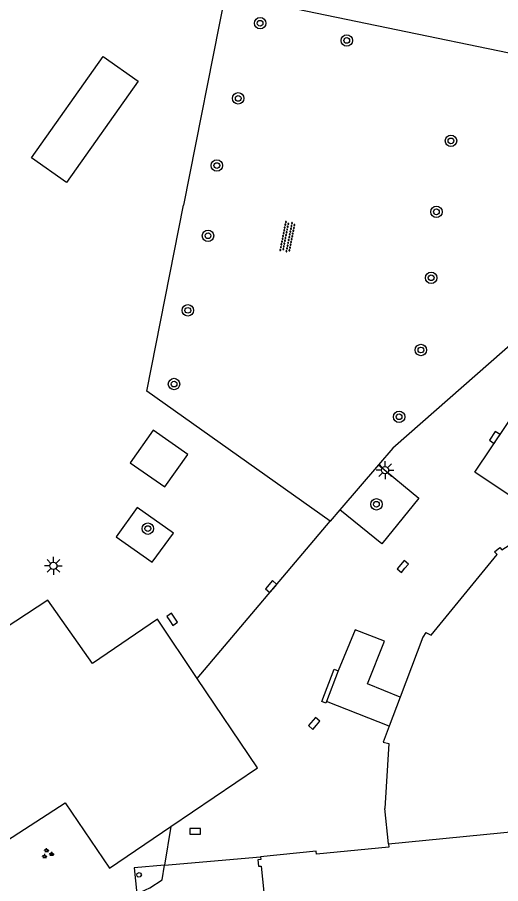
# Model space of a CAD drawing. Extents: x 131000 to 133013, y 393000 to 396501.
# Drawn here: x 132679.5 to 132713.3, y 394952.6 to 395013.1 of the extents above; entities that cross this region are included whole.
import ezdxf

# ---------------------------------------------------------------- set-up
doc = ezdxf.new("R2010")
doc.units = 0
for name, color, linetype in [('gg-afsc-hekwerk', 7, 'Continuous'), ('gg-afsc-muur', 7, 'Continuous'), ('gg-bbg-bijgebouw', 7, 'Continuous'), ('gg-bbg-hoofdgebouw', 7, 'Continuous'), ('gg-bbg-onder overbouw', 7, 'Continuous'), ('gg-bbg-pand overbouw', 7, 'Continuous'), ('gg-bbg-pilaar onder overbouw', 7, 'Continuous'), ('gg-bbg-tussenscheiding', 7, 'Continuous'), ('gg-knt-trap', 7, 'Continuous'), ('gg-knt-verharding', 7, 'Continuous'), ('gg-knt-verharding nz', 7, 'Continuous'), ('gt-symb-boom', 7, 'Continuous'), ('gt-symb-groenvak', 7, 'Continuous'), ('gt-symb-kolk', 7, 'Continuous'), ('gt-symb-lichtmast', 7, 'Continuous'), ('gt-symb-overige verharding', 7, 'Continuous')]:
    doc.layers.add(name, color=color, linetype=linetype)

# ---------------------------------------------------------------- blocks, each defined once
blk = doc.blocks.new('gt0-KOLK')
at = {"layer": 'gt-symb-kolk'}
blk.add_lwpolyline([(0, 0), (0.375, 0), (0.375, 0.4), (-0.375, 0.4), (-0.375, 0), (0, 0)], dxfattribs=at)
blk = doc.blocks.new('gt0-BOOM')
at = {"layer": 'gt-symb-boom'}
for radius in [0.4, 0.2]:
    blk.add_circle((0, 0), radius, dxfattribs=at)
blk = doc.blocks.new('gt0-LMAST')
at = {"layer": 'gt-symb-lichtmast'}
for p, q in [((-0.005, 0.246), (-0.005, 0.621)), ((-0.182, 0.173), (-0.447, 0.438)), ((0.172, 0.173), (0.437, 0.438)), ((-0.255, -0.004), (-0.63, -0.004)), ((-0.182, -0.181), (-0.447, -0.446)), ((-0.005, -0.254), (-0.005, -0.629)), ((0.437, -0.446), (0.172, -0.181)), ((0.245, -0.004), (0.62, -0.004))]:
    blk.add_line(p, q, dxfattribs=at)
blk.add_circle((-0.005, -0.004), 0.25, dxfattribs=at)
blk = doc.blocks.new('gt0-OVH')
at = {"layer": 'gt-symb-overige verharding'}
for points in [[(-0.972, 0.298), (-0.967, 0.308), (-0.965, 0.319), (-0.966, 0.33), (-0.971, 0.34), (-0.978, 0.348), (-0.988, 0.353), (-0.999, 0.355), (-1.01, 0.354), (-1.02, 0.349), (-1.028, 0.342), (-1.033, 0.332), (-1.035, 0.321), (-1.034, 0.31), (-1.029, 0.3), (-1.022, 0.292), (-1.012, 0.287), (-1.001, 0.285), (-0.99, 0.286), (-0.98, 0.291)], [(-0.872, 0.106), (-0.867, 0.116), (-0.865, 0.126), (-0.866, 0.137), (-0.871, 0.147), (-0.878, 0.156), (-0.888, 0.161), (-0.899, 0.163), (-0.91, 0.162), (-0.92, 0.157), (-0.928, 0.15), (-0.933, 0.14), (-0.935, 0.129), (-0.934, 0.118), (-0.929, 0.108), (-0.922, 0.1), (-0.912, 0.095), (-0.901, 0.092), (-0.89, 0.094), (-0.88, 0.098)], [(-0.772, 0.298), (-0.767, 0.308), (-0.765, 0.319), (-0.766, 0.33), (-0.771, 0.34), (-0.778, 0.348), (-0.788, 0.353), (-0.799, 0.355), (-0.81, 0.354), (-0.82, 0.349), (-0.828, 0.342), (-0.833, 0.332), (-0.835, 0.321), (-0.834, 0.31), (-0.829, 0.3), (-0.822, 0.292), (-0.812, 0.287), (-0.801, 0.285), (-0.79, 0.286), (-0.78, 0.291)], [(-0.672, 0.106), (-0.667, 0.116), (-0.665, 0.126), (-0.666, 0.137), (-0.671, 0.147), (-0.678, 0.156), (-0.688, 0.161), (-0.699, 0.163), (-0.71, 0.162), (-0.72, 0.157), (-0.728, 0.15), (-0.733, 0.14), (-0.735, 0.129), (-0.734, 0.118), (-0.729, 0.108), (-0.722, 0.1), (-0.712, 0.095), (-0.701, 0.092), (-0.69, 0.094), (-0.68, 0.098)], [(-0.572, 0.298), (-0.567, 0.308), (-0.565, 0.319), (-0.566, 0.33), (-0.571, 0.34), (-0.578, 0.348), (-0.588, 0.353), (-0.599, 0.355), (-0.61, 0.354), (-0.62, 0.349), (-0.628, 0.342), (-0.633, 0.332), (-0.635, 0.321), (-0.634, 0.31), (-0.629, 0.3), (-0.622, 0.292), (-0.612, 0.287), (-0.601, 0.285), (-0.59, 0.286), (-0.58, 0.291)], [(-0.472, 0.106), (-0.467, 0.116), (-0.465, 0.126), (-0.466, 0.137), (-0.471, 0.147), (-0.478, 0.156), (-0.488, 0.161), (-0.499, 0.163), (-0.51, 0.162), (-0.52, 0.157), (-0.528, 0.15), (-0.533, 0.14), (-0.535, 0.129), (-0.534, 0.118), (-0.529, 0.108), (-0.522, 0.1), (-0.512, 0.095), (-0.501, 0.092), (-0.49, 0.094), (-0.48, 0.098)], [(-0.372, 0.298), (-0.367, 0.308), (-0.365, 0.319), (-0.366, 0.33), (-0.371, 0.34), (-0.378, 0.348), (-0.388, 0.353), (-0.399, 0.355), (-0.41, 0.354), (-0.42, 0.349), (-0.428, 0.342), (-0.433, 0.332), (-0.435, 0.321), (-0.434, 0.31), (-0.429, 0.3), (-0.422, 0.292), (-0.412, 0.287), (-0.401, 0.285), (-0.39, 0.286), (-0.38, 0.291)], [(-0.272, 0.106), (-0.267, 0.116), (-0.265, 0.126), (-0.266, 0.137), (-0.271, 0.147), (-0.278, 0.156), (-0.288, 0.161), (-0.299, 0.163), (-0.31, 0.162), (-0.32, 0.157), (-0.328, 0.15), (-0.333, 0.14), (-0.335, 0.129), (-0.334, 0.118), (-0.329, 0.108), (-0.322, 0.1), (-0.312, 0.095), (-0.301, 0.092), (-0.29, 0.094), (-0.28, 0.098)], [(-0.172, 0.298), (-0.167, 0.308), (-0.165, 0.319), (-0.166, 0.33), (-0.171, 0.34), (-0.178, 0.348), (-0.188, 0.353), (-0.199, 0.355), (-0.21, 0.354), (-0.22, 0.349), (-0.228, 0.342), (-0.233, 0.332), (-0.235, 0.321), (-0.234, 0.31), (-0.229, 0.3), (-0.222, 0.292), (-0.212, 0.287), (-0.201, 0.285), (-0.19, 0.286), (-0.18, 0.291)], [(-0.072, 0.106), (-0.067, 0.116), (-0.065, 0.126), (-0.066, 0.137), (-0.071, 0.147), (-0.078, 0.156), (-0.088, 0.161), (-0.099, 0.163), (-0.11, 0.162), (-0.12, 0.157), (-0.128, 0.15), (-0.133, 0.14), (-0.135, 0.129), (-0.134, 0.118), (-0.129, 0.108), (-0.122, 0.1), (-0.112, 0.095), (-0.101, 0.092), (-0.09, 0.094), (-0.08, 0.098)], [(0.028, 0.298), (0.033, 0.308), (0.035, 0.319), (0.034, 0.33), (0.029, 0.34), (0.022, 0.348), (0.012, 0.353), (0.001, 0.355), (-0.01, 0.354), (-0.02, 0.349), (-0.028, 0.342), (-0.033, 0.332), (-0.035, 0.321), (-0.034, 0.31), (-0.029, 0.3), (-0.022, 0.292), (-0.012, 0.287), (-0.001, 0.285), (0.01, 0.286), (0.02, 0.291)], [(0.128, 0.106), (0.133, 0.116), (0.135, 0.126), (0.134, 0.137), (0.129, 0.147), (0.122, 0.156), (0.112, 0.161), (0.101, 0.163), (0.09, 0.162), (0.08, 0.157), (0.072, 0.15), (0.067, 0.14), (0.065, 0.129), (0.066, 0.118), (0.071, 0.108), (0.078, 0.1), (0.088, 0.095), (0.099, 0.092), (0.11, 0.094), (0.12, 0.098)], [(0.228, 0.298), (0.233, 0.308), (0.235, 0.319), (0.234, 0.33), (0.229, 0.34), (0.222, 0.348), (0.212, 0.353), (0.201, 0.355), (0.19, 0.354), (0.18, 0.349), (0.172, 0.342), (0.167, 0.332), (0.165, 0.321), (0.166, 0.31), (0.171, 0.3), (0.178, 0.292), (0.188, 0.287), (0.199, 0.285), (0.21, 0.286), (0.22, 0.291)], [(0.328, 0.106), (0.333, 0.116), (0.335, 0.126), (0.334, 0.137), (0.329, 0.147), (0.322, 0.156), (0.312, 0.161), (0.301, 0.163), (0.29, 0.162), (0.28, 0.157), (0.272, 0.15), (0.267, 0.14), (0.265, 0.129), (0.266, 0.118), (0.271, 0.108), (0.278, 0.1), (0.288, 0.095), (0.299, 0.092), (0.31, 0.094), (0.32, 0.098)], [(0.428, 0.298), (0.433, 0.308), (0.435, 0.319), (0.434, 0.33), (0.429, 0.34), (0.422, 0.348), (0.412, 0.353), (0.401, 0.355), (0.39, 0.354), (0.38, 0.349), (0.372, 0.342), (0.367, 0.332), (0.365, 0.321), (0.366, 0.31), (0.371, 0.3), (0.378, 0.292), (0.388, 0.287), (0.399, 0.285), (0.41, 0.286), (0.42, 0.291)], [(0.528, 0.106), (0.533, 0.116), (0.535, 0.126), (0.534, 0.137), (0.529, 0.147), (0.522, 0.156), (0.512, 0.161), (0.501, 0.163), (0.49, 0.162), (0.48, 0.157), (0.472, 0.15), (0.467, 0.14), (0.465, 0.129), (0.466, 0.118), (0.471, 0.108), (0.478, 0.1), (0.488, 0.095), (0.499, 0.092), (0.51, 0.094), (0.52, 0.098)], [(0.628, 0.298), (0.633, 0.308), (0.635, 0.319), (0.634, 0.33), (0.629, 0.34), (0.622, 0.348), (0.612, 0.353), (0.601, 0.355), (0.59, 0.354), (0.58, 0.349), (0.572, 0.342), (0.567, 0.332), (0.565, 0.321), (0.566, 0.31), (0.571, 0.3), (0.578, 0.292), (0.588, 0.287), (0.599, 0.285), (0.61, 0.286), (0.62, 0.291)], [(0.728, 0.106), (0.733, 0.116), (0.735, 0.126), (0.734, 0.137), (0.729, 0.147), (0.722, 0.156), (0.712, 0.161), (0.701, 0.163), (0.69, 0.162), (0.68, 0.157), (0.672, 0.15), (0.667, 0.14), (0.665, 0.129), (0.666, 0.118), (0.671, 0.108), (0.678, 0.1), (0.688, 0.095), (0.699, 0.092), (0.71, 0.094), (0.72, 0.098)], [(0.828, 0.298), (0.833, 0.308), (0.835, 0.319), (0.834, 0.33), (0.829, 0.34), (0.822, 0.348), (0.812, 0.353), (0.801, 0.355), (0.79, 0.354), (0.78, 0.349), (0.772, 0.342), (0.767, 0.332), (0.765, 0.321), (0.766, 0.31), (0.771, 0.3), (0.778, 0.292), (0.788, 0.287), (0.799, 0.285), (0.81, 0.286), (0.82, 0.291)], [(0.928, 0.106), (0.933, 0.116), (0.935, 0.126), (0.934, 0.137), (0.929, 0.147), (0.922, 0.156), (0.912, 0.161), (0.901, 0.163), (0.89, 0.162), (0.88, 0.157), (0.872, 0.15), (0.867, 0.14), (0.865, 0.129), (0.866, 0.118), (0.871, 0.108), (0.878, 0.1), (0.888, 0.095), (0.899, 0.092), (0.91, 0.094), (0.92, 0.098)], [(1.028, 0.298), (1.033, 0.308), (1.035, 0.319), (1.034, 0.33), (1.029, 0.34), (1.022, 0.348), (1.012, 0.353), (1.001, 0.355), (0.99, 0.354), (0.98, 0.349), (0.972, 0.342), (0.967, 0.332), (0.965, 0.321), (0.966, 0.31), (0.971, 0.3), (0.978, 0.292), (0.988, 0.287), (0.999, 0.285), (1.01, 0.286), (1.02, 0.291)], [(-0.972, -0.142), (-0.967, -0.132), (-0.965, -0.121), (-0.966, -0.11), (-0.971, -0.1), (-0.978, -0.092), (-0.988, -0.087), (-0.999, -0.085), (-1.01, -0.086), (-1.02, -0.091), (-1.028, -0.098), (-1.033, -0.108), (-1.035, -0.119), (-1.034, -0.13), (-1.029, -0.14), (-1.022, -0.148), (-1.012, -0.153), (-1.001, -0.155), (-0.99, -0.154), (-0.98, -0.149)], [(-0.872, -0.334), (-0.867, -0.324), (-0.865, -0.314), (-0.866, -0.303), (-0.871, -0.293), (-0.878, -0.284), (-0.888, -0.279), (-0.899, -0.277), (-0.91, -0.278), (-0.92, -0.283), (-0.928, -0.29), (-0.933, -0.3), (-0.935, -0.311), (-0.934, -0.322), (-0.929, -0.332), (-0.922, -0.34), (-0.912, -0.345), (-0.901, -0.348), (-0.89, -0.346), (-0.88, -0.342)], [(-0.772, -0.142), (-0.767, -0.132), (-0.765, -0.121), (-0.766, -0.11), (-0.771, -0.1), (-0.778, -0.092), (-0.788, -0.087), (-0.799, -0.085), (-0.81, -0.086), (-0.82, -0.091), (-0.828, -0.098), (-0.833, -0.108), (-0.835, -0.119), (-0.834, -0.13), (-0.829, -0.14), (-0.822, -0.148), (-0.812, -0.153), (-0.801, -0.155), (-0.79, -0.154), (-0.78, -0.149)], [(-0.672, -0.334), (-0.667, -0.324), (-0.665, -0.314), (-0.666, -0.303), (-0.671, -0.293), (-0.678, -0.284), (-0.688, -0.279), (-0.699, -0.277), (-0.71, -0.278), (-0.72, -0.283), (-0.728, -0.29), (-0.733, -0.3), (-0.735, -0.311), (-0.734, -0.322), (-0.729, -0.332), (-0.722, -0.34), (-0.712, -0.345), (-0.701, -0.348), (-0.69, -0.346), (-0.68, -0.342)], [(-0.572, -0.142), (-0.567, -0.132), (-0.565, -0.121), (-0.566, -0.11), (-0.571, -0.1), (-0.578, -0.092), (-0.588, -0.087), (-0.599, -0.085), (-0.61, -0.086), (-0.62, -0.091), (-0.628, -0.098), (-0.633, -0.108), (-0.635, -0.119), (-0.634, -0.13), (-0.629, -0.14), (-0.622, -0.148), (-0.612, -0.153), (-0.601, -0.155), (-0.59, -0.154), (-0.58, -0.149)], [(-0.472, -0.334), (-0.467, -0.324), (-0.465, -0.314), (-0.466, -0.303), (-0.471, -0.293), (-0.478, -0.284), (-0.488, -0.279), (-0.499, -0.277), (-0.51, -0.278), (-0.52, -0.283), (-0.528, -0.29), (-0.533, -0.3), (-0.535, -0.311), (-0.534, -0.322), (-0.529, -0.332), (-0.522, -0.34), (-0.512, -0.345), (-0.501, -0.348), (-0.49, -0.346), (-0.48, -0.342)], [(-0.372, -0.142), (-0.367, -0.132), (-0.365, -0.121), (-0.366, -0.11), (-0.371, -0.1), (-0.378, -0.092), (-0.388, -0.087), (-0.399, -0.085), (-0.41, -0.086), (-0.42, -0.091), (-0.428, -0.098), (-0.433, -0.108), (-0.435, -0.119), (-0.434, -0.13), (-0.429, -0.14), (-0.422, -0.148), (-0.412, -0.153), (-0.401, -0.155), (-0.39, -0.154), (-0.38, -0.149)], [(-0.272, -0.334), (-0.267, -0.324), (-0.265, -0.314), (-0.266, -0.303), (-0.271, -0.293), (-0.278, -0.284), (-0.288, -0.279), (-0.299, -0.277), (-0.31, -0.278), (-0.32, -0.283), (-0.328, -0.29), (-0.333, -0.3), (-0.335, -0.311), (-0.334, -0.322), (-0.329, -0.332), (-0.322, -0.34), (-0.312, -0.345), (-0.301, -0.348), (-0.29, -0.346), (-0.28, -0.342)], [(-0.172, -0.142), (-0.167, -0.132), (-0.165, -0.121), (-0.166, -0.11), (-0.171, -0.1), (-0.178, -0.092), (-0.188, -0.087), (-0.199, -0.085), (-0.21, -0.086), (-0.22, -0.091), (-0.228, -0.098), (-0.233, -0.108), (-0.235, -0.119), (-0.234, -0.13), (-0.229, -0.14), (-0.222, -0.148), (-0.212, -0.153), (-0.201, -0.155), (-0.19, -0.154), (-0.18, -0.149)], [(-0.072, -0.334), (-0.067, -0.324), (-0.065, -0.314), (-0.066, -0.303), (-0.071, -0.293), (-0.078, -0.284), (-0.088, -0.279), (-0.099, -0.277), (-0.11, -0.278), (-0.12, -0.283), (-0.128, -0.29), (-0.133, -0.3), (-0.135, -0.311), (-0.134, -0.322), (-0.129, -0.332), (-0.122, -0.34), (-0.112, -0.345), (-0.101, -0.348), (-0.09, -0.346), (-0.08, -0.342)], [(0.028, -0.142), (0.033, -0.132), (0.035, -0.121), (0.034, -0.11), (0.029, -0.1), (0.022, -0.092), (0.012, -0.087), (0.001, -0.085), (-0.01, -0.086), (-0.02, -0.091), (-0.028, -0.098), (-0.033, -0.108), (-0.035, -0.119), (-0.034, -0.13), (-0.029, -0.14), (-0.022, -0.148), (-0.012, -0.153), (-0.001, -0.155), (0.01, -0.154), (0.02, -0.149)], [(0.128, -0.334), (0.133, -0.324), (0.135, -0.314), (0.134, -0.303), (0.129, -0.293), (0.122, -0.284), (0.112, -0.279), (0.101, -0.277), (0.09, -0.278), (0.08, -0.283), (0.072, -0.29), (0.067, -0.3), (0.065, -0.311), (0.066, -0.322), (0.071, -0.332), (0.078, -0.34), (0.088, -0.345), (0.099, -0.348), (0.11, -0.346), (0.12, -0.342)], [(0.228, -0.142), (0.233, -0.132), (0.235, -0.121), (0.234, -0.11), (0.229, -0.1), (0.222, -0.092), (0.212, -0.087), (0.201, -0.085), (0.19, -0.086), (0.18, -0.091), (0.172, -0.098), (0.167, -0.108), (0.165, -0.119), (0.166, -0.13), (0.171, -0.14), (0.178, -0.148), (0.188, -0.153), (0.199, -0.155), (0.21, -0.154), (0.22, -0.149)], [(0.328, -0.334), (0.333, -0.324), (0.335, -0.314), (0.334, -0.303), (0.329, -0.293), (0.322, -0.284), (0.312, -0.279), (0.301, -0.277), (0.29, -0.278), (0.28, -0.283), (0.272, -0.29), (0.267, -0.3), (0.265, -0.311), (0.266, -0.322), (0.271, -0.332), (0.278, -0.34), (0.288, -0.345), (0.299, -0.348), (0.31, -0.346), (0.32, -0.342)], [(0.428, -0.142), (0.433, -0.132), (0.435, -0.121), (0.434, -0.11), (0.429, -0.1), (0.422, -0.092), (0.412, -0.087), (0.401, -0.085), (0.39, -0.086), (0.38, -0.091), (0.372, -0.098), (0.367, -0.108), (0.365, -0.119), (0.366, -0.13), (0.371, -0.14), (0.378, -0.148), (0.388, -0.153), (0.399, -0.155), (0.41, -0.154), (0.42, -0.149)], [(0.528, -0.334), (0.533, -0.324), (0.535, -0.314), (0.534, -0.303), (0.529, -0.293), (0.522, -0.284), (0.512, -0.279), (0.501, -0.277), (0.49, -0.278), (0.48, -0.283), (0.472, -0.29), (0.467, -0.3), (0.465, -0.311), (0.466, -0.322), (0.471, -0.332), (0.478, -0.34), (0.488, -0.345), (0.499, -0.348), (0.51, -0.346), (0.52, -0.342)], [(0.628, -0.142), (0.633, -0.132), (0.635, -0.121), (0.634, -0.11), (0.629, -0.1), (0.622, -0.092), (0.612, -0.087), (0.601, -0.085), (0.59, -0.086), (0.58, -0.091), (0.572, -0.098), (0.567, -0.108), (0.565, -0.119), (0.566, -0.13), (0.571, -0.14), (0.578, -0.148), (0.588, -0.153), (0.599, -0.155), (0.61, -0.154), (0.62, -0.149)], [(0.728, -0.334), (0.733, -0.324), (0.735, -0.314), (0.734, -0.303), (0.729, -0.293), (0.722, -0.284), (0.712, -0.279), (0.701, -0.277), (0.69, -0.278), (0.68, -0.283), (0.672, -0.29), (0.667, -0.3), (0.665, -0.311), (0.666, -0.322), (0.671, -0.332), (0.678, -0.34), (0.688, -0.345), (0.699, -0.348), (0.71, -0.346), (0.72, -0.342)], [(0.828, -0.142), (0.833, -0.132), (0.835, -0.121), (0.834, -0.11), (0.829, -0.1), (0.822, -0.092), (0.812, -0.087), (0.801, -0.085), (0.79, -0.086), (0.78, -0.091), (0.772, -0.098), (0.767, -0.108), (0.765, -0.119), (0.766, -0.13), (0.771, -0.14), (0.778, -0.148), (0.788, -0.153), (0.799, -0.155), (0.81, -0.154), (0.82, -0.149)], [(0.928, -0.334), (0.933, -0.324), (0.935, -0.314), (0.934, -0.303), (0.929, -0.293), (0.922, -0.284), (0.912, -0.279), (0.901, -0.277), (0.89, -0.278), (0.88, -0.283), (0.872, -0.29), (0.867, -0.3), (0.865, -0.311), (0.866, -0.322), (0.871, -0.332), (0.878, -0.34), (0.888, -0.345), (0.899, -0.348), (0.91, -0.346), (0.92, -0.342)], [(1.028, -0.142), (1.033, -0.132), (1.035, -0.121), (1.034, -0.11), (1.029, -0.1), (1.022, -0.092), (1.012, -0.087), (1.001, -0.085), (0.99, -0.086), (0.98, -0.091), (0.972, -0.098), (0.967, -0.108), (0.965, -0.119), (0.966, -0.13), (0.971, -0.14), (0.978, -0.148), (0.988, -0.153), (0.999, -0.155), (1.01, -0.154), (1.02, -0.149)]]:
    blk.add_lwpolyline(points, close=True, dxfattribs=at)
blk = doc.blocks.new('gt0-GRVAK')
at = {"layer": 'gt-symb-groenvak'}
for p, q in [((-0.11, 0.189), (-0.228, 0.24)), ((-0.182, 0.153), (0.088, 0.153)), ((-0.091, 0.211), (-0.156, 0.322)), ((-0.047, 0.214), (-0.047, 0.393)), ((-0.004, 0.211), (0.061, 0.322)), ((0.015, 0.189), (0.133, 0.24)), ((0.262, -0.052), (0.197, 0.059)), ((0.305, -0.049), (0.305, 0.13)), ((0.349, -0.052), (0.414, 0.059)), ((-0.245, -0.228), (-0.363, -0.177)), ((-0.318, -0.264), (-0.047, -0.264)), ((-0.226, -0.206), (-0.291, -0.095)), ((-0.183, -0.203), (-0.183, -0.024)), ((-0.139, -0.206), (-0.074, -0.095)), ((-0.12, -0.228), (-0.002, -0.177)), ((0.243, -0.074), (0.125, -0.023)), ((0.17, -0.11), (0.441, -0.11)), ((0.368, -0.074), (0.486, -0.023))]:
    blk.add_line(p, q, dxfattribs=at)

msp = doc.modelspace()

# ---------------------------------------------------------------- linework, layer by layer
at = {"layer": 'gg-afsc-hekwerk'}
for p, q in [((132704.713, 394981.872), (132702.012, 394978.721)), ((132702.012, 394978.721), (132701.342, 394977.939)), ((132692.063, 394966.955), (132701.342, 394977.939))]:
    msp.add_line(p, q, dxfattribs=at)
msp.add_lwpolyline([(132716.409, 394992.414), (132705.711, 394983.037), (132704.713, 394981.872)], dxfattribs=at)
at = {"layer": 'gg-afsc-muur'}
msp.add_line((132701.907, 394967.491), (132701.088, 394965.341), dxfattribs=at)
msp.add_lwpolyline([(132701.088, 394965.341), (132701.047, 394965.234), (132700.752, 394965.352), (132701.614, 394967.608), (132701.907, 394967.491)], dxfattribs=at)
at = {"layer": 'gg-bbg-bijgebouw'}
msp.add_lwpolyline([(132682.934, 395001.57), (132680.49, 395003.301), (132685.496, 395010.372), (132687.941, 395008.642), (132682.934, 395001.57)], dxfattribs=at)
at = {"layer": 'gg-bbg-hoofdgebouw'}
for p, q in [((132706.227, 394965.652), (132705.453, 394963.609)), ((132705.42, 394955.397), (132705.172, 394957.87))]:
    msp.add_line(p, q, dxfattribs=at)
for points in [[(132708.031, 394970.16), (132708.398, 394969.973), (132713.006, 394975.61), (132712.833, 394975.791), (132713.19, 394976.1), (132713.34, 394975.919), (132716.519, 394977.958)], [(132692.063, 394966.955), (132689.28, 394971.08), (132684.74, 394968), (132681.62, 394972.41), (132677.12, 394969.48), (132674, 394974.04), (132672.705, 394973.165)], [(132708.031, 394970.16), (132707.813, 394969.836), (132706.227, 394965.652)], [(132690.221, 394956.623), (132696.27, 394960.72), (132692.063, 394966.955)], [(132705.453, 394963.609), (132705.037, 394962.511), (132705.449, 394962.417), (132705.172, 394957.87)], [(132678.33, 394955.35), (132682.83, 394958.27), (132685.92, 394953.71), (132690.221, 394956.623)], [(132705.42, 394955.397), (132705.441, 394955.184), (132700.384, 394954.675), (132700.363, 394954.884), (132696.483, 394954.493)]]:
    msp.add_lwpolyline(points, dxfattribs=at)
at = {"layer": 'gg-bbg-onder overbouw'}
msp.add_lwpolyline([(132696.483, 394954.493), (132696.491, 394954.311), (132696.3, 394954.294), (132696.341, 394953.837), (132696.532, 394953.854), (132698.078, 394938.661), (132690.25, 394938.072), (132693.745, 394903.31), (132692.714, 394903.158)], dxfattribs=at)
at = {"layer": 'gg-bbg-pand overbouw'}
msp.add_line((132689.77, 394953.917), (132696.483, 394954.493), dxfattribs=at)
msp.add_lwpolyline([(132689.77, 394953.917), (132687.653, 394953.735), (132687.835, 394951.907)], dxfattribs=at)
at = {"layer": 'gg-bbg-pilaar onder overbouw'}
msp.add_lwpolyline([(132687.862, 394953.341), (132687.997, 394953.403), (132688.092, 394953.367), (132688.154, 394953.232), (132688.081, 394953.102), (132687.933, 394953.085), (132687.853, 394953.148), (132687.826, 394953.246), (132687.862, 394953.341)], dxfattribs=at)
at = {"layer": 'gg-bbg-tussenscheiding'}
msp.add_line((132705.42, 394955.397), (132722.435, 394957.098), dxfattribs=at)
at = {"layer": 'gg-knt-trap'}
msp.add_line((132705.453, 394963.609), (132701.088, 394965.341), dxfattribs=at)
msp.add_lwpolyline([(132706.227, 394965.652), (132703.955, 394966.582), (132705.134, 394969.544), (132703.1, 394970.352), (132701.907, 394967.491)], dxfattribs=at)
at = {"layer": 'gg-knt-verharding'}
msp.add_line((132690.221, 394956.623), (132689.77, 394953.917), dxfattribs=at)
for points in [[(132715.895, 395000), (132715.196, 395010.323), (132694.018, 395014.73), (132691.104, 395000)], [(132701.342, 394977.939), (132688.533, 394987.003), (132691.104, 395000)], [(132716.519, 394977.958), (132711.446, 394981.361), (132714.958, 394986.577), (132720.71, 394982.687), (132721.255, 394980.412)], [(132688.979, 394984.275), (132687.371, 394982), (132689.789, 394980.326), (132691.394, 394982.581), (132688.979, 394984.275)], [(132704.713, 394981.872), (132707.527, 394979.536), (132704.961, 394976.352), (132702.012, 394978.721)], [(132687.858, 394978.893), (132686.403, 394976.838), (132688.905, 394975.063), (132690.393, 394977.097), (132687.858, 394978.893)]]:
    msp.add_lwpolyline(points, dxfattribs=at)
at = {"layer": 'gg-knt-verharding nz'}
msp.add_lwpolyline([(132687.835, 394951.907), (132688.75, 394952.343), (132689.6, 394952.896), (132689.77, 394953.917)], dxfattribs=at)

# ---------------------------------------------------------------- block references
at = {"layer": 'gt-symb-boom'}
for p in [(132696.449, 395012.692), (132702.502, 395011.491), (132694.919, 395007.448), (132709.78, 395004.481), (132693.424, 395002.759), (132708.765, 394999.529), (132692.81, 394997.856), (132708.4, 394994.922), (132691.4, 394992.649), (132707.682, 394989.881), (132690.437, 394987.504), (132706.158, 394985.218), (132704.573, 394979.109), (132688.605, 394977.412)]:
    msp.add_blockref('gt0-BOOM', p, dxfattribs=at)
at = {"layer": 'gt-symb-groenvak'}
msp.add_blockref('gt0-GRVAK', (132681.585, 394954.721), dxfattribs=at)
at = {"layer": 'gt-symb-kolk'}
for p, rotation in [((132713.003, 394983.669), 56.421186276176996), ((132706.565, 394974.644), 49.82757658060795), ((132697.377, 394973.234), 49.82757658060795), ((132690.14, 394970.968), -56.00796028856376), ((132700.382, 394963.685), 49.82757658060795)]:
    msp.add_blockref('gt0-KOLK', p, dxfattribs=dict(at, rotation=rotation))
msp.add_blockref('gt0-KOLK', (132691.907, 394956.076), dxfattribs=at)
at = {"layer": 'gt-symb-lichtmast'}
for p in [(132705.182, 394981.492), (132682.012, 394974.814)]:
    msp.add_blockref('gt0-LMAST', p, dxfattribs=at)
at = {"layer": 'gt-symb-overige verharding', "rotation": 78.81367070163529}
msp.add_blockref('gt0-OVH', (132698.367, 394997.781), dxfattribs=at)

doc.saveas('drawing.dxf')
